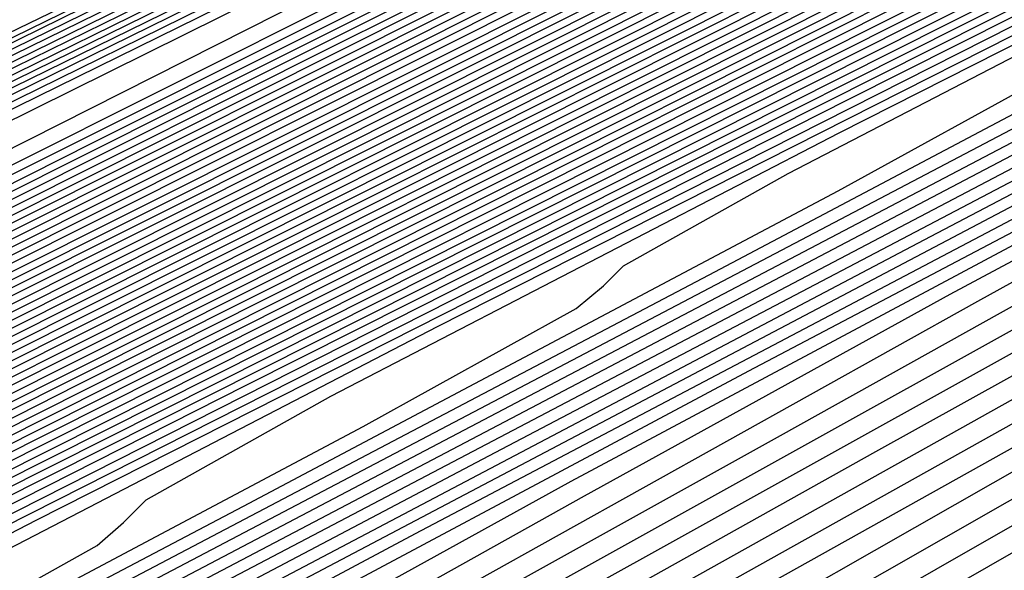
# Model space of a CAD drawing. Extents: x 3249832 to 3255657, y 13789405 to 13793316.
# Tile 306 of 656: x 3254704.17 to 3254706.76, y 13790580.53 to 13790581.98. Entities that reach past the tile are written whole.
import ezdxf

# ---------------------------------------------------------------- set-up
doc = ezdxf.new("R2010")
doc.units = 0
doc.header["$LTSCALE"] = 100
doc.header["$MEASUREMENT"] = 0
for name, color, linetype in [('GRATIO_CON', 10, 'CONTINUOUS'), ('GRATIO_ICON', 7, 'CONTINUOUS'), ('TARGETS_EAST', 7, 'CONTINUOUS')]:
    doc.layers.add(name, color=color, linetype=linetype)

# ---------------------------------------------------------------- blocks, each defined once
blk = doc.blocks.new('Gratio_032316_contours')
at = {"layer": 'GRATIO_CON', "color": 5, "linetype": 'Continuous', "flags": 128}
for points in [[(3254645.4599, 13790553.036), (3254663.069, 13790561.7623), (3254683.7862, 13790571.9554), (3254701.3959, 13790580.5965), (3254711.2365, 13790585.4241), (3254714.8618, 13790587.205), (3254715.3792, 13790587.4629), (3254715.3785, 13790587.4674), (3254715.3782, 13790587.4709), (3254715.379, 13790587.4719), (3254715.9133, 13790587.7279), (3254719.64, 13790589.5343), (3254729.7495, 13790594.4457), (3254747.8375, 13790603.2357), (3254769.1201, 13790613.5531), (3254787.2186, 13790622.2657)], [(3254649.9599, 13790555.2348), (3254666.4373, 13790563.4004), (3254685.823, 13790572.9383), (3254702.301, 13790581.0241), (3254711.5092, 13790585.5415), (3254714.9015, 13790587.208), (3254715.3856, 13790587.4496), (3254715.3848, 13790587.4542), (3254715.3844, 13790587.458), (3254715.3852, 13790587.4591), (3254715.9013, 13790587.7061), (3254719.4996, 13790589.4499), (3254729.2606, 13790594.1916), (3254746.7248, 13790602.6782), (3254767.2733, 13790612.6396), (3254784.7474, 13790621.0516)], [(3254645.8078, 13790553.0477), (3254654.4599, 13790557.4337), (3254669.8056, 13790565.0385), (3254687.8597, 13790573.9222), (3254703.2055, 13790581.4548), (3254711.7805, 13790585.6657), (3254714.9395, 13790587.2206), (3254715.3915, 13790587.4448), (3254715.8892, 13790587.6839), (3254719.3592, 13790589.3654), (3254728.7717, 13790593.9374), (3254745.612, 13790602.1206), (3254765.4264, 13790611.7261), (3254782.2763, 13790619.8376)], [(3254650.9146, 13790555.5543), (3254658.9599, 13790559.6325), (3254673.1739, 13790566.6765), (3254689.8966, 13790574.9051), (3254704.1107, 13790581.8824), (3254712.0533, 13790585.783), (3254714.9794, 13790587.2235), (3254715.3982, 13790587.4313), (3254715.8776, 13790587.6614), (3254719.2191, 13790589.2805), (3254728.2829, 13790593.683), (3254744.4993, 13790601.563), (3254763.5796, 13790610.8126), (3254779.8051, 13790618.6235)], [(3254649.0895, 13790554.2614), (3254654.3182, 13790556.9458), (3254657.5919, 13790558.6919), (3254661.1283, 13790560.5677), (3254667.9599, 13790564.0302), (3254679.9106, 13790569.9526), (3254693.9704, 13790576.8709), (3254705.921, 13790582.737), (3254712.5988, 13790586.0165), (3254715.0585, 13790587.2285), (3254715.4093, 13790587.4057), (3254715.4091, 13790587.4086), (3254715.4097, 13790587.4091), (3254715.4114, 13790587.4072), (3254715.8544, 13790587.617), (3254718.939, 13790589.1106), (3254727.3053, 13790593.1741), (3254742.2739, 13790600.4477), (3254759.8859, 13790608.9855), (3254774.8628, 13790616.1954)], [(3254652.9316, 13790556.1611), (3254659.0279, 13790559.2737), (3254662.7531, 13790561.2358), (3254666.2352, 13790563.0744), (3254672.4599, 13790566.2291), (3254683.2789, 13790571.5906), (3254696.0073, 13790577.8537), (3254706.8262, 13790583.1644), (3254712.8717, 13790586.1333), (3254715.0984, 13790587.2306), (3254715.416, 13790587.3911), (3254715.416, 13790587.3939), (3254715.4167, 13790587.3946), (3254715.4184, 13790587.393), (3254715.843, 13790587.5942), (3254718.799, 13790589.0255), (3254726.8166, 13790592.9197), (3254741.1612, 13790599.8901), (3254758.039, 13790608.072), (3254772.3917, 13790614.9813)], [(3254648.5889, 13790553.912), (3254656.7738, 13790558.0608), (3254663.7375, 13790561.6017), (3254667.9142, 13790563.7796), (3254671.342, 13790565.581), (3254676.9599, 13790568.4279), (3254686.6472, 13790573.2286), (3254698.0442, 13790578.8366), (3254707.7315, 13790583.5918), (3254713.1445, 13790586.2502), (3254715.1383, 13790587.2327), (3254715.4228, 13790587.3765), (3254715.4229, 13790587.3793), (3254715.4236, 13790587.3802), (3254715.4253, 13790587.3788), (3254715.8315, 13790587.5713), (3254718.659, 13790588.9404), (3254726.3278, 13790592.6653), (3254740.0485, 13790599.3324), (3254756.1922, 13790607.1585), (3254769.9205, 13790613.7673), (3254777.6832, 13790617.4194)], [(3254651.4104, 13790555.3035), (3254660.616, 13790559.9605), (3254668.4472, 13790563.9297), (3254673.0754, 13790566.3235), (3254676.4489, 13790568.0877), (3254681.4599, 13790570.6267), (3254690.0155, 13790574.8666), (3254700.0811, 13790579.8195), (3254708.6367, 13790584.0191), (3254713.4173, 13790586.367), (3254715.1783, 13790587.2348), (3254715.4296, 13790587.362), (3254715.4297, 13790587.3647), (3254715.4306, 13790587.3657), (3254715.4323, 13790587.3646), (3254715.8201, 13790587.5485), (3254718.5189, 13790588.8554), (3254725.8391, 13790592.4108), (3254738.9357, 13790598.7748), (3254754.3453, 13790606.2449), (3254767.4494, 13790612.5532), (3254774.8722, 13790616.0455)], [(3254647.5106, 13790553.2224), (3254657.0534, 13790558.0863), (3254668.3003, 13790563.7598), (3254677.8665, 13790568.5857), (3254683.3978, 13790571.4112), (3254686.6626, 13790573.101), (3254690.46, 13790575.0244), (3254696.7522, 13790578.1426), (3254704.1549, 13790581.7852), (3254710.4471, 13790584.8739), (3254713.963, 13790586.6006), (3254715.2582, 13790587.2389), (3254715.4431, 13790587.3328), (3254715.4435, 13790587.3354), (3254715.4445, 13790587.3367), (3254715.4462, 13790587.3361), (3254715.7971, 13790587.5028), (3254718.2389, 13790588.6852), (3254724.8615, 13790591.9019), (3254736.7103, 13790597.6595), (3254750.6516, 13790604.4179), (3254762.5071, 13790610.1251), (3254769.2501, 13790613.2977), (3254772.4608, 13790614.7267)], [(3254691.7695, 13790575.6077), (3254694.96, 13790577.2233), (3254700.1205, 13790579.7806), (3254706.1918, 13790582.7681), (3254711.3523, 13790585.3012), (3254714.2359, 13790586.7174), (3254715.2981, 13790587.241), (3254715.4499, 13790587.3183), (3254715.4504, 13790587.3208), (3254715.4515, 13790587.3223), (3254715.4532, 13790587.3219), (3254715.7857, 13790587.4799), (3254718.0989, 13790588.6002), (3254724.3728, 13790591.6475), (3254735.5976, 13790597.1019), (3254748.8048, 13790603.5044), (3254760.036, 13790608.911), (3254766.439, 13790611.9238), (3254769.587, 13790613.3281), (3254772.1591, 13790614.4553)], [(3254687.2858, 13790573.2417), (3254693.7202, 13790576.4989), (3254696.8763, 13790578.1144), (3254699.46, 13790579.4221), (3254703.4888, 13790581.4187), (3254708.2287, 13790583.751), (3254712.2575, 13790585.7286), (3254714.5087, 13790586.8342), (3254715.338, 13790587.2431), (3254715.4567, 13790587.3037), (3254715.4573, 13790587.3062), (3254715.4584, 13790587.3078), (3254715.4602, 13790587.3077), (3254715.7742, 13790587.4571), (3254717.9589, 13790588.5151), (3254723.884, 13790591.393), (3254734.4849, 13790596.5443), (3254746.9579, 13790602.5908), (3254757.5648, 13790607.6969), (3254763.628, 13790610.5499), (3254766.7132, 13790611.9296), (3254769.4468, 13790613.139), (3254773.8018, 13790615.1582)], [(3254691.9954, 13790575.5697), (3254698.8813, 13790579.0427), (3254701.9832, 13790580.621), (3254703.96, 13790581.621), (3254706.8571, 13790583.0567), (3254710.2655, 13790584.7338), (3254713.1627, 13790586.1559), (3254714.7816, 13790586.951), (3254715.378, 13790587.2452), (3254715.4634, 13790587.2891), (3254715.4641, 13790587.2915), (3254715.4654, 13790587.2933), (3254715.4671, 13790587.2935), (3254715.7628, 13790587.4342), (3254717.8189, 13790588.43), (3254723.3953, 13790591.1386), (3254733.3722, 13790595.9866), (3254745.1111, 13790601.6773), (3254755.0937, 13790606.4829), (3254760.817, 13790609.176), (3254763.8393, 13790610.531), (3254766.7345, 13790611.8227), (3254771.4153, 13790614)], [(3254687.5111, 13790573.2582), (3254701.4147, 13790580.2257), (3254709.2037, 13790584.1304), (3254712.1969, 13790585.6344), (3254712.96, 13790586.0188), (3254713.5937, 13790586.3332), (3254714.3394, 13790586.7008), (3254714.9737, 13790587.0132), (3254715.3288, 13790587.1891), (3254715.4606, 13790587.2552), (3254715.4811, 13790587.2651), (3254715.7399, 13790587.3885), (3254717.5388, 13790588.2599), (3254722.4177, 13790590.6297), (3254731.1468, 13790594.8713), (3254741.4174, 13790599.8502), (3254750.1514, 13790604.0547), (3254755.1949, 13790606.4282), (3254758.0917, 13790607.7338), (3254761.31, 13790609.19), (3254766.6422, 13790611.6836), (3254773.1773, 13790614.7751)], [(3254650.9017, 13790554.6653), (3254658.8371, 13790558.7771), (3254673.0892, 13790565.9887), (3254689.8746, 13790574.4203), (3254704.1484, 13790581.5711), (3254712.1263, 13790585.5666), (3254715.0665, 13790587.04), (3254715.4881, 13790587.251), (3254715.7284, 13790587.3657), (3254717.3988, 13790588.1749), (3254721.929, 13790590.3752), (3254730.0341, 13790594.3137), (3254739.5705, 13790598.9367), (3254747.6802, 13790602.8407), (3254752.3838, 13790605.0543), (3254755.2179, 13790606.3353), (3254758.5977, 13790607.8737), (3254764.2556, 13790610.5253), (3254771.1907, 13790613.8082)], [(3254652.1037, 13790555.2502), (3254659.8925, 13790559.2859), (3254673.8812, 13790566.3638), (3254690.3563, 13790574.639), (3254704.3657, 13790581.6567), (3254712.195, 13790585.5772), (3254715.0794, 13790587.0229), (3254715.4916, 13790587.2315), (3254715.4923, 13790587.2341), (3254715.4936, 13790587.2363), (3254715.4952, 13790587.2371), (3254715.717, 13790587.343), (3254717.2588, 13790588.0898), (3254721.4402, 13790590.1208), (3254728.9214, 13790593.7561), (3254737.7237, 13790598.0232), (3254745.2091, 13790601.6266), (3254749.5728, 13790603.6804), (3254752.344, 13790604.9367), (3254755.8855, 13790606.5574), (3254761.8691, 13790609.3671), (3254769.2041, 13790612.8413), (3254776.1088, 13790616.118)], [(3254650.5295, 13790554.2765), (3254653.3056, 13790555.8352), (3254660.9478, 13790559.7949), (3254674.6731, 13790566.7396), (3254690.838, 13790574.8591), (3254704.5835, 13790581.7451), (3254712.2651, 13790585.5926), (3254715.0949, 13790587.012), (3254715.4992, 13790587.2173), (3254715.4997, 13790587.2202), (3254715.5008, 13790587.2224), (3254715.5022, 13790587.2231), (3254715.7056, 13790587.3202), (3254717.1188, 13790588.0047), (3254720.9515, 13790589.8664), (3254727.8087, 13790593.1984), (3254735.8769, 13790597.1097), (3254742.7379, 13790600.4126), (3254746.7617, 13790602.3065), (3254749.4702, 13790603.5381), (3254753.1732, 13790605.2411), (3254759.4825, 13790608.2089), (3254767.2174, 13790611.8744), (3254774.4989, 13790615.3301)], [(3254653.0399, 13790555.5064), (3254655.7096, 13790557.0052), (3254663.0585, 13790560.8129), (3254676.257, 13790567.4911), (3254691.8012, 13790575.2992), (3254705.0188, 13790581.9215), (3254712.405, 13790585.6223), (3254715.1255, 13790586.9884), (3254715.5137, 13790587.187), (3254715.5139, 13790587.1907), (3254715.5149, 13790587.1935), (3254715.5162, 13790587.1948), (3254715.6827, 13790587.2745), (3254716.8387, 13790587.8346), (3254719.9739, 13790589.3575), (3254725.5832, 13790592.0832), (3254732.1832, 13790595.2826), (3254737.7956, 13790597.9844), (3254741.1396, 13790599.5586), (3254743.7225, 13790600.741), (3254747.7487, 13790602.6085), (3254754.7095, 13790605.8925), (3254763.2441, 13790609.9406), (3254771.2789, 13790613.7544)], [(3254692.2829, 13790575.5193), (3254705.2366, 13790582.0098), (3254712.4751, 13790585.6374), (3254715.1409, 13790586.9771), (3254715.5211, 13790587.1724), (3254715.5211, 13790587.1764), (3254715.522, 13790587.1793), (3254715.5233, 13790587.1807), (3254715.6712, 13790587.2517), (3254716.6987, 13790587.7496), (3254719.4852, 13790589.103), (3254724.4705, 13790591.5255), (3254730.3363, 13790594.3691), (3254735.3245, 13790596.7704), (3254738.3286, 13790598.1847), (3254740.8487, 13790599.3424), (3254745.0364, 13790601.2922), (3254752.3229, 13790604.7343), (3254761.2575, 13790608.9736), (3254769.6689, 13790612.9665), (3254775.8378, 13790615.8811)], [(3254677.8408, 13790568.2426), (3254692.7645, 13790575.7394), (3254705.4543, 13790582.0981), (3254712.5451, 13790585.6526), (3254715.1564, 13790586.9658), (3254715.5285, 13790587.1578), (3254715.5284, 13790587.1621), (3254715.5291, 13790587.1652), (3254715.5303, 13790587.1667), (3254715.6598, 13790587.2289), (3254716.5587, 13790587.6645), (3254718.9964, 13790588.8486), (3254723.3578, 13790590.9679), (3254728.4895, 13790593.4556), (3254732.8533, 13790595.5563), (3254735.5176, 13790596.8108), (3254737.9749, 13790597.9438), (3254742.3242, 13790599.9759), (3254749.9364, 13790603.5761), (3254759.2708, 13790608.0067), (3254768.0589, 13790612.1786), (3254774.5039, 13790615.224)], [(3254678.6327, 13790568.6184), (3254693.2462, 13790575.9595), (3254705.672, 13790582.1864), (3254712.6152, 13790585.6677), (3254715.1718, 13790586.9544), (3254715.5359, 13790587.1432), (3254715.5356, 13790587.1479), (3254715.5363, 13790587.151), (3254715.5373, 13790587.1526), (3254715.6484, 13790587.2061), (3254716.4187, 13790587.5794), (3254718.5077, 13790588.5941), (3254722.2451, 13790590.4102), (3254726.6426, 13790592.542), (3254730.3822, 13790594.3422), (3254732.7065, 13790595.4369), (3254735.101, 13790596.5452), (3254739.6119, 13790598.6596), (3254747.5498, 13790602.4179), (3254757.2842, 13790607.0398), (3254766.4489, 13790611.3907), (3254773.17, 13790614.5669)], [(3254680.2165, 13790569.3699), (3254694.2095, 13790576.3997), (3254706.1075, 13790582.363), (3254712.7553, 13790585.698), (3254715.2027, 13790586.9318), (3254715.5507, 13790587.114), (3254715.5501, 13790587.1193), (3254715.5505, 13790587.1228), (3254715.5514, 13790587.1245), (3254715.6255, 13790587.1605), (3254716.1386, 13790587.4093), (3254717.5302, 13790588.0852), (3254720.0197, 13790589.295), (3254722.9489, 13790590.715), (3254725.4399, 13790591.9141), (3254727.0844, 13790592.6891), (3254729.3534, 13790593.7481), (3254734.1874, 13790596.027), (3254742.7767, 13790600.1014), (3254753.3109, 13790605.106), (3254763.2289, 13790609.8149), (3254770.5022, 13790613.2526), (3254775.2309, 13790615.445)], [(3254681.0084, 13790569.7457), (3254694.6911, 13790576.6198), (3254706.3252, 13790582.4514), (3254712.8253, 13790585.7131), (3254715.2181, 13790586.9205), (3254715.5581, 13790587.0994), (3254715.5573, 13790587.105), (3254715.5577, 13790587.1086), (3254715.5585, 13790587.1105), (3254715.614, 13790587.1377), (3254715.9986, 13790587.3243), (3254717.0414, 13790587.8308), (3254718.907, 13790588.7373), (3254721.1021, 13790589.8014), (3254722.9687, 13790590.7), (3254724.2734, 13790591.3152), (3254726.4795, 13790592.3495), (3254731.4751, 13790594.7106), (3254740.3902, 13790598.9432), (3254751.3242, 13790604.1391), (3254761.6189, 13790609.027), (3254769.1683, 13790612.5955), (3254774.0756, 13790614.8726)], [(3254681.8003, 13790570.1215), (3254695.1728, 13790576.8399), (3254706.5429, 13790582.5397), (3254712.8954, 13790585.7283), (3254715.2336, 13790586.9092), (3254715.5655, 13790587.0848), (3254715.5646, 13790587.0908), (3254715.5648, 13790587.0945), (3254715.5655, 13790587.0964), (3254715.6026, 13790587.1149), (3254715.8586, 13790587.2392), (3254716.5526, 13790587.5763), (3254717.7943, 13790588.1797), (3254719.2552, 13790588.8879), (3254720.4976, 13790589.486), (3254721.4623, 13790589.9413), (3254723.6057, 13790590.9509), (3254728.7628, 13790593.3943), (3254738.0036, 13790597.785), (3254749.3376, 13790603.1722), (3254760.0089, 13790608.2391), (3254767.8344, 13790611.9384), (3254772.9202, 13790614.3002)], [(3254682.5923, 13790570.4972), (3254695.6546, 13790577.0593), (3254706.7614, 13790582.6258), (3254712.967, 13790585.7384), (3254715.2513, 13790586.8898), (3254715.5753, 13790587.0598), (3254715.5732, 13790587.0655), (3254715.5718, 13790587.0702), (3254715.5712, 13790587.0742), (3254715.5713, 13790587.0777), (3254715.5719, 13790587.0805), (3254715.5725, 13790587.0824), (3254715.5912, 13790587.0921), (3254715.7186, 13790587.1542), (3254716.0639, 13790587.3219), (3254716.6816, 13790587.6221), (3254717.4084, 13790587.9744), (3254718.0264, 13790588.2719), (3254718.6513, 13790588.5674), (3254720.7319, 13790589.5523), (3254726.0506, 13790592.078), (3254735.6171, 13790596.6268), (3254747.3509, 13790602.2053)], [(3254684.1761, 13790571.2487), (3254696.618, 13790577.4994), (3254707.1969, 13790582.802), (3254713.1074, 13790585.7679), (3254715.2826, 13790586.8659), (3254715.5906, 13790587.0293), (3254715.5881, 13790587.0358), (3254715.5865, 13790587.0411), (3254715.5857, 13790587.0455), (3254715.5857, 13790587.0491), (3254715.5862, 13790587.0517), (3254715.5868, 13790587.0533), (3254715.8668, 13790587.1867), (3254717.823, 13790588.1171), (3254723.1317, 13790590.6428), (3254732.719, 13790595.2041), (3254744.5101, 13790600.8106), (3254755.6802, 13790606.114), (3254763.9812, 13790610.0377), (3254769.4727, 13790612.5918), (3254772.7913, 13790614.058)], [(3254684.968, 13790571.6245), (3254697.0997, 13790577.7194), (3254707.4147, 13790582.8902), (3254713.1775, 13790585.7827), (3254715.2982, 13790586.854), (3254715.5983, 13790587.014), (3254715.5956, 13790587.0209), (3254715.5938, 13790587.0266), (3254715.5929, 13790587.0311), (3254715.5928, 13790587.0347), (3254715.5933, 13790587.0371), (3254715.5941, 13790587.0382), (3254715.8655, 13790587.1668), (3254717.7598, 13790588.067), (3254722.9002, 13790590.5119), (3254732.1888, 13790594.9308), (3254743.6448, 13790600.3775), (3254754.5666, 13790605.5623), (3254762.7944, 13790609.4506), (3254768.3357, 13790612.0281), (3254771.74, 13790613.536)], [(3254685.7599, 13790572.0002), (3254697.5813, 13790577.9395), (3254707.6325, 13790582.9783), (3254713.2477, 13790585.7974), (3254715.3139, 13790586.8421), (3254715.6059, 13790586.9987), (3254715.6031, 13790587.0061), (3254715.6012, 13790587.0121), (3254715.6002, 13790587.0168), (3254715.6, 13790587.0202), (3254715.6005, 13790587.0224), (3254715.6014, 13790587.0231), (3254715.8641, 13790587.1469), (3254717.6967, 13790588.0169), (3254722.6687, 13790590.3811), (3254731.6586, 13790594.6574), (3254742.7795, 13790599.9444), (3254753.4529, 13790605.0106), (3254761.6075, 13790608.8634), (3254767.1987, 13790611.4645), (3254770.6888, 13790613.014), (3254772.5688, 13790613.737)], [(3254686.5518, 13790572.376), (3254698.063, 13790578.1595), (3254707.8503, 13790583.0665), (3254713.3179, 13790585.8122), (3254715.3295, 13790586.8301), (3254715.6136, 13790586.9834), (3254715.6106, 13790586.9912), (3254715.6085, 13790586.9975), (3254715.6074, 13790587.0024), (3254715.6072, 13790587.0058), (3254715.6076, 13790587.0078), (3254715.6086, 13790587.008), (3254715.8627, 13790587.127), (3254717.6335, 13790587.9669), (3254722.4373, 13790590.2503), (3254731.1285, 13790594.3841), (3254741.9141, 13790599.5112), (3254752.3392, 13790604.4589), (3254760.4207, 13790608.2763), (3254766.0618, 13790610.9008), (3254769.6376, 13790612.4919), (3254771.5699, 13790613.2422)], [(3254688.1357, 13790573.1275), (3254699.0263, 13790578.5996), (3254708.2858, 13790583.2427), (3254713.4583, 13790585.8417), (3254715.3608, 13790586.8063), (3254715.6289, 13790586.9528), (3254715.6255, 13790586.9616), (3254715.6232, 13790586.9685), (3254715.6219, 13790586.9736), (3254715.6215, 13790586.977), (3254715.6219, 13790586.9785), (3254715.6231, 13790586.9779), (3254715.86, 13790587.0872), (3254717.5072, 13790587.8667), (3254721.9744, 13790589.9887), (3254730.0682, 13790593.8374), (3254740.1834, 13790598.645), (3254750.1119, 13790603.3555)], [(3254688.9276, 13790573.5033), (3254699.508, 13790578.8196), (3254708.5036, 13790583.3309), (3254713.5284, 13790585.8564), (3254715.3764, 13790586.7943), (3254715.6366, 13790586.9375), (3254715.633, 13790586.9467), (3254715.6306, 13790586.954), (3254715.6292, 13790586.9593), (3254715.6287, 13790586.9626), (3254715.6291, 13790586.9638), (3254715.6304, 13790586.9628), (3254715.8586, 13790587.0673), (3254717.444, 13790587.8166), (3254721.7429, 13790589.8578), (3254729.538, 13790593.5641), (3254739.3181, 13790598.2119), (3254748.9983, 13790602.8038)], [(3254689.7195, 13790573.8791), (3254699.9897, 13790579.0397), (3254708.7214, 13790583.419), (3254713.5986, 13790585.8712), (3254715.392, 13790586.7824), (3254715.6442, 13790586.9223), (3254715.6405, 13790586.9319), (3254715.638, 13790586.9394), (3254715.6364, 13790586.9449), (3254715.6358, 13790586.9482), (3254715.6363, 13790586.9492), (3254715.6377, 13790586.9477), (3254715.8573, 13790587.0474), (3254717.3809, 13790587.7665), (3254721.5114, 13790589.727), (3254729.0078, 13790593.2907), (3254738.4527, 13790597.7787), (3254747.8846, 13790602.2521)], [(3254690.5114, 13790574.2548), (3254700.4713, 13790579.2597), (3254708.9392, 13790583.5072), (3254713.6688, 13790585.8859), (3254715.4077, 13790586.7705), (3254715.6519, 13790586.907), (3254715.648, 13790586.917), (3254715.6453, 13790586.9249), (3254715.6437, 13790586.9305), (3254715.643, 13790586.9338), (3254715.6434, 13790586.9345), (3254715.6449, 13790586.9327), (3254715.8559, 13790587.0275), (3254717.3177, 13790587.7164), (3254721.28, 13790589.5962), (3254728.4777, 13790593.0174), (3254737.5874, 13790597.3456), (3254746.7709, 13790601.7004)], [(3254692.0952, 13790575.0064), (3254701.4347, 13790579.6998), (3254709.3748, 13790583.6834), (3254713.8091, 13790585.9154), (3254715.439, 13790586.7467), (3254715.6673, 13790586.8766), (3254715.6632, 13790586.8877), (3254715.661, 13790586.8953), (3254715.6608, 13790586.8982), (3254715.8536, 13790586.9865), (3254717.1914, 13790587.6161), (3254720.817, 13790589.3346), (3254727.4174, 13790592.4707), (3254735.8567, 13790596.4794), (3254744.5436, 13790600.597), (3254752.1128, 13790604.1664)], [(3254685.2199, 13790571.5024), (3254692.8871, 13790575.3821), (3254701.9163, 13790579.9198), (3254709.5925, 13790583.7716), (3254713.8793, 13790585.9301), (3254715.4546, 13790586.7347), (3254715.6749, 13790586.8612), (3254715.6706, 13790586.8725), (3254715.6682, 13790586.8802), (3254715.6682, 13790586.8829), (3254715.8522, 13790586.9665), (3254717.1283, 13790587.566), (3254720.5856, 13790589.2037), (3254726.8872, 13790592.1973), (3254734.9913, 13790596.0463), (3254743.4299, 13790600.0453), (3254750.9259, 13790603.5792)], [(3254686.2753, 13790572.0114), (3254693.679, 13790575.7579), (3254702.398, 13790580.1398), (3254709.8103, 13790583.8597), (3254713.9495, 13790585.9449), (3254715.4703, 13790586.7228), (3254715.6826, 13790586.8457), (3254715.6781, 13790586.8572), (3254715.6757, 13790586.8649), (3254715.6756, 13790586.8673), (3254715.851, 13790586.9463), (3254717.0652, 13790587.5158), (3254720.3542, 13790589.0728), (3254726.3571, 13790591.924), (3254734.126, 13790595.6131), (3254742.3163, 13790599.4936), (3254749.7391, 13790602.9921)], [(3254687.3306, 13790572.5204), (3254694.471, 13790576.1337), (3254702.8797, 13790580.3599), (3254710.0281, 13790583.9478), (3254714.0197, 13790585.9596), (3254715.486, 13790586.7106), (3254715.6904, 13790586.8298), (3254715.6861, 13790586.841), (3254715.6838, 13790586.8481), (3254715.6839, 13790586.8501), (3254715.8505, 13790586.9246), (3254717.0026, 13790587.4646), (3254720.1229, 13790588.9415), (3254725.827, 13790591.6505), (3254733.2607, 13790595.18), (3254741.2026, 13790598.9419), (3254748.5522, 13790602.4049)], [(3254689.4412, 13790573.5385), (3254696.0548, 13790576.8852), (3254703.843, 13790580.8), (3254710.4637, 13790584.1241), (3254714.1601, 13790585.9891), (3254715.5173, 13790586.6864), (3254715.7061, 13790586.798), (3254715.7019, 13790586.8086), (3254715.7, 13790586.8146), (3254715.7004, 13790586.8156), (3254715.8494, 13790586.8813), (3254716.8773, 13790587.3622), (3254719.6605, 13790588.6789), (3254724.7668, 13790591.1035), (3254731.53, 13790594.3137), (3254738.9753, 13790597.8385), (3254746.1785, 13790601.2307)], [(3254690.4965, 13790574.0475), (3254696.8467, 13790577.2609), (3254704.3247, 13790581.02), (3254710.6814, 13790584.2123), (3254714.2303, 13790586.0038), (3254715.533, 13790586.6743), (3254715.714, 13790586.7821), (3254715.7099, 13790586.7923), (3254715.7081, 13790586.7978), (3254715.7087, 13790586.7983), (3254715.8489, 13790586.8596), (3254716.8147, 13790587.311), (3254719.4293, 13790588.5476), (3254724.2367, 13790590.83), (3254730.6646, 13790593.8806), (3254737.8616, 13790597.2868), (3254744.9917, 13790600.6435)], [(3254691.5518, 13790574.5565), (3254697.6386, 13790577.6367), (3254704.8063, 13790581.24), (3254710.8992, 13790584.3004), (3254714.3004, 13790586.0185), (3254715.5487, 13790586.6622), (3254715.7218, 13790586.7662), (3254715.7178, 13790586.7761), (3254715.7162, 13790586.781), (3254715.7169, 13790586.7811), (3254715.8483, 13790586.838), (3254716.752, 13790587.2598), (3254719.198, 13790588.4163), (3254723.7066, 13790590.5565), (3254729.7993, 13790593.4474), (3254736.7479, 13790596.7351), (3254743.8048, 13790600.0564), (3254750.1441, 13790603.0095)], [(3254692.6071, 13790575.0655), (3254698.4305, 13790578.0125), (3254705.288, 13790581.4601), (3254711.117, 13790584.3885), (3254714.3706, 13790586.0332), (3254715.5644, 13790586.6501), (3254715.7297, 13790586.7503), (3254715.7257, 13790586.7599), (3254715.7243, 13790586.7643), (3254715.7252, 13790586.7639), (3254715.8478, 13790586.8163), (3254716.6894, 13790587.2086), (3254718.9668, 13790588.2849), (3254723.1765, 13790590.283), (3254728.934, 13790593.0143), (3254735.6343, 13790596.1835), (3254742.618, 13790599.4693), (3254749.0072, 13790602.4459)], [(3254691.7685, 13790574.5555), (3254694.7177, 13790576.0836), (3254700.0143, 13790578.764), (3254706.2512, 13790581.9005), (3254711.5522, 13790584.5659), (3254714.5103, 13790586.065), (3254715.5954, 13790586.6284), (3254715.7466, 13790586.7184), (3254715.8482, 13790586.7698), (3254716.5643, 13790587.1058), (3254718.5044, 13790588.0223), (3254722.1163, 13790589.7361), (3254727.2033, 13790592.148), (3254733.407, 13790595.0801), (3254740.2443, 13790598.295), (3254746.7332, 13790601.3185)], [(3254691.9524, 13790574.5689), (3254692.9705, 13790575.1405), (3254695.773, 13790576.5926), (3254700.8063, 13790579.1398), (3254706.7329, 13790582.1204), (3254711.7701, 13790584.6536), (3254714.5808, 13790586.0787), (3254715.6116, 13790586.6148), (3254715.755, 13790586.7009), (3254715.8477, 13790586.748), (3254716.5017, 13790587.0546), (3254718.2731, 13790587.891), (3254721.5863, 13790589.4626), (3254726.338, 13790591.7148), (3254732.2933, 13790594.5284), (3254739.0575, 13790597.7078), (3254745.5962, 13790600.7549)], [(3254692.5832, 13790574.7153), (3254693.0422, 13790574.9924), (3254693.0886, 13790575.0656), (3254693.2076, 13790575.1838), (3254694.1724, 13790575.7255), (3254696.8283, 13790577.1016), (3254701.5982, 13790579.5155), (3254707.2147, 13790582.3403), (3254711.9881, 13790584.7413), (3254714.6513, 13790586.0925), (3254715.6277, 13790586.6012), (3254715.7634, 13790586.6833), (3254715.8472, 13790586.7262), (3254716.4391, 13790587.0034), (3254718.0419, 13790587.7597), (3254721.0562, 13790589.1891), (3254725.4726, 13790591.2817), (3254731.1796, 13790593.9767), (3254737.8706, 13790597.1207), (3254744.4593, 13790600.1912), (3254749.6643, 13790602.5732)], [(3254692.5223, 13790574.6256), (3254693.8324, 13790575.3348), (3254694.3015, 13790575.6152), (3254694.3504, 13790575.6871), (3254694.4629, 13790575.7987), (3254695.3744, 13790576.3105), (3254697.8837, 13790577.6106), (3254702.3901, 13790579.8913), (3254707.6964, 13790582.5602), (3254712.2061, 13790584.8288), (3254714.7221, 13790586.1058), (3254715.6444, 13790586.587), (3254715.7723, 13790586.665), (3254715.8471, 13790586.7039), (3254716.3767, 13790586.9518), (3254717.8108, 13790587.6282), (3254720.5261, 13790588.9155), (3254724.6073, 13790590.8486), (3254730.066, 13790593.425), (3254736.6838, 13790596.5336), (3254743.3223, 13790599.6276), (3254748.6131, 13790602.0511)], [(3254692.5199, 13790574.5458), (3254694.97, 13790575.8408), (3254696.3308, 13790576.574), (3254696.8201, 13790576.8609), (3254696.8741, 13790576.93), (3254696.9733, 13790577.0286), (3254697.7783, 13790577.4805), (3254699.9943, 13790578.6287), (3254703.9739, 13790580.6428), (3254708.66, 13790582.9997), (3254712.6425, 13790585.0035), (3254714.8643, 13790586.1316), (3254715.6786, 13790586.5571), (3254715.7913, 13790586.6268), (3254715.848, 13790586.6577), (3254716.2527, 13790586.8476), (3254717.3489, 13790587.3648), (3254719.4661, 13790588.3683), (3254722.8766, 13790589.9822), (3254727.8386, 13790592.3216), (3254734.3101, 13790595.3593), (3254741.0483, 13790598.5002), (3254746.5107, 13790601.007)], [(3254690.7614, 13790573.5823), (3254693.6995, 13790575.131), (3254696.1939, 13790576.4485), (3254697.5799, 13790577.1935), (3254698.0794, 13790577.4837), (3254698.1359, 13790577.5514), (3254698.2286, 13790577.6435), (3254698.9803, 13790578.0655), (3254701.0496, 13790579.1377), (3254704.7659, 13790581.0185), (3254709.1418, 13790583.2195), (3254712.8607, 13790585.0908), (3254714.9354, 13790586.1445), (3254715.6957, 13790586.5422), (3254715.8008, 13790586.6077), (3254715.8484, 13790586.6346), (3254716.1906, 13790586.7956), (3254717.1179, 13790587.2331), (3254718.9361, 13790588.0947), (3254722.0113, 13790589.5491), (3254726.725, 13790591.7699), (3254733.1232, 13790594.7722), (3254739.9114, 13790597.9366), (3254745.4594, 13790600.485)], [(3254691.8891, 13790574.1408), (3254694.879, 13790575.7162), (3254697.4178, 13790577.0561), (3254698.8291, 13790577.8131), (3254699.3387, 13790578.1066), (3254699.3977, 13790578.1728), (3254699.4838, 13790578.2584), (3254700.1822, 13790578.6505), (3254702.1049, 13790579.6467), (3254705.5578, 13790581.3942), (3254709.6236, 13790583.4393), (3254713.0789, 13790585.1781), (3254715.0065, 13790586.1574), (3254715.7128, 13790586.5273), (3254715.8103, 13790586.5886), (3254715.8489, 13790586.6115), (3254716.1286, 13790586.7435), (3254716.887, 13790587.1013), (3254718.4061, 13790587.8211), (3254721.146, 13790589.1159), (3254725.6113, 13790591.2182), (3254731.9364, 13790594.185)], [(3254700.739, 13790578.8733), (3254701.3842, 13790579.2355), (3254703.1602, 13790580.1557), (3254706.3497, 13790581.7699), (3254710.1054, 13790583.6589), (3254713.2973, 13790585.2645), (3254715.0779, 13790586.1684), (3254715.7302, 13790586.5099), (3254715.8195, 13790586.5677), (3254715.8167, 13790586.5744), (3254715.8158, 13790586.5773), (3254715.8161, 13790586.5776), (3254715.8482, 13790586.5908), (3254716.0664, 13790586.6917), (3254716.656, 13790586.9696), (3254717.8761, 13790587.5475), (3254720.2806, 13790588.6828), (3254724.4976, 13790590.6665), (3254730.7495, 13790593.5979)], [(3254701.0893, 13790578.8791), (3254702.5767, 13790579.6718), (3254703.1167, 13790579.9751), (3254703.1831, 13790580.0372), (3254703.2495, 13790580.1032), (3254703.7881, 13790580.4056), (3254705.2708, 13790581.1738), (3254707.9336, 13790582.5214), (3254711.069, 13790584.0984), (3254713.7337, 13790585.4389), (3254715.2203, 13790586.1935), (3254715.7648, 13790586.4786), (3254715.8393, 13790586.5272), (3254715.8369, 13790586.5335), (3254715.8358, 13790586.5368), (3254715.8357, 13790586.538), (3254715.8493, 13790586.5443), (3254715.9424, 13790586.5876), (3254716.1941, 13790586.7062), (3254716.816, 13790587.0003), (3254718.55, 13790587.8165), (3254722.2703, 13790589.5631), (3254728.3759, 13790592.4236)], [(3254699.5972, 13790578.0569), (3254702.3132, 13790579.4867), (3254703.8259, 13790580.2913), (3254704.376, 13790580.5979), (3254704.4449, 13790580.6586), (3254704.5048, 13790580.7181), (3254704.9901, 13790580.9906), (3254706.3261, 13790581.6828), (3254708.7255, 13790582.8971), (3254711.5508, 13790584.3181), (3254713.952, 13790585.526), (3254715.2915, 13790586.206), (3254715.7822, 13790586.463), (3254715.8492, 13790586.507), (3254715.8469, 13790586.513), (3254715.8458, 13790586.5165), (3254715.8455, 13790586.5183), (3254715.8498, 13790586.521), (3254715.8804, 13790586.5355), (3254715.9632, 13790586.5745), (3254716.286, 13790586.7267), (3254717.6847, 13790587.3833), (3254721.1566, 13790589.0114), (3254727.189, 13790591.8365)], [(3254700.7768, 13790578.6421), (3254703.5371, 13790580.0944), (3254705.0751, 13790580.9109), (3254705.6353, 13790581.2207), (3254705.7067, 13790581.2801), (3254705.76, 13790581.333), (3254706.1921, 13790581.5756), (3254707.3814, 13790582.1918), (3254709.5175, 13790583.2728), (3254712.0326, 13790584.5379), (3254714.1702, 13790585.6132), (3254715.3627, 13790586.2185), (3254715.7995, 13790586.4474), (3254715.8591, 13790586.4866), (3254715.8571, 13790586.4921), (3254715.8561, 13790586.4954), (3254715.8558, 13790586.4971), (3254716.0291, 13790586.5789), (3254717.2419, 13790587.147), (3254720.5334, 13790588.689), (3254726.4243, 13790591.447), (3254733.3619, 13790594.6822)], [(3254698.6556, 13790577.4919), (3254701.9564, 13790579.2273), (3254704.7609, 13790580.702), (3254706.3242, 13790581.5304), (3254706.8946, 13790581.8436), (3254706.9685, 13790581.9015), (3254707.0152, 13790581.9479), (3254707.394, 13790582.1606), (3254708.4368, 13790582.7009), (3254710.3094, 13790583.6486), (3254712.5144, 13790584.7576), (3254714.3884, 13790585.7003), (3254715.4339, 13790586.231), (3254715.8168, 13790586.4317), (3254715.8691, 13790586.4661), (3254715.8673, 13790586.4709), (3254715.8666, 13790586.4736), (3254715.8666, 13790586.4746), (3254716.0343, 13790586.5527), (3254717.205, 13790587.0999), (3254720.3813, 13790588.5869), (3254726.0653, 13790591.2475), (3254732.7589, 13790594.3687)], [(3254700.911, 13790578.6089), (3254704.3155, 13790580.3977), (3254707.2087, 13790581.9173), (3254708.8226, 13790582.7696), (3254709.4132, 13790583.0892), (3254709.4922, 13790583.1444), (3254709.5257, 13790583.1778), (3254709.798, 13790583.3306), (3254710.5474, 13790583.7189), (3254711.8932, 13790584.4001), (3254713.478, 13790585.1973), (3254714.8247, 13790585.8755), (3254715.5759, 13790586.2579), (3254715.8513, 13790586.4026), (3254715.8897, 13790586.4263), (3254716.0452, 13790586.4993), (3254717.1314, 13790587.0056), (3254720.077, 13790588.3828), (3254725.3472, 13790590.8485), (3254731.553, 13790593.7418)], [(3254699.1029, 13790577.6187), (3254702.0388, 13790579.1675), (3254705.495, 13790580.9829), (3254708.4325, 13790582.525), (3254710.0718, 13790583.3891), (3254710.6725, 13790583.7121), (3254710.754, 13790583.7659), (3254710.781, 13790583.7927), (3254710.9999, 13790583.9156), (3254711.6027, 13790584.2279), (3254712.6852, 13790584.7758), (3254713.9598, 13790585.417), (3254715.0429, 13790585.9625), (3254715.6472, 13790586.27), (3254715.8688, 13790586.3861), (3254715.9002, 13790586.4045), (3254716.0503, 13790586.4733), (3254717.0945, 13790586.9586), (3254719.9249, 13790588.2807), (3254724.9882, 13790590.649), (3254730.95, 13790593.4284)], [(3254700.1865, 13790578.1548), (3254703.1665, 13790579.726), (3254706.6746, 13790581.568), (3254709.6564, 13790583.1326), (3254711.321, 13790584.0087), (3254711.9318, 13790584.3349), (3254712.0158, 13790584.3873), (3254712.0362, 13790584.4076), (3254712.2019, 13790584.5006), (3254712.658, 13790584.7369), (3254713.4771, 13790585.1515), (3254714.4416, 13790585.6367), (3254715.2612, 13790586.0495), (3254715.7184, 13790586.2822), (3254715.8859, 13790586.3706), (3254715.9089, 13790586.3857), (3254715.9087, 13790586.3872), (3254715.9095, 13790586.3868), (3254715.9111, 13790586.3845), (3254716.0564, 13790586.4474), (3254717.0585, 13790586.9111), (3254719.7731, 13790588.1784), (3254724.6292, 13790590.4494), (3254730.3471, 13790593.1149)], [(3254701.2702, 13790578.6908), (3254704.2942, 13790580.2845), (3254707.8541, 13790582.1532), (3254710.8802, 13790583.7402), (3254712.5702, 13790584.6282), (3254713.1911, 13790584.9578), (3254713.2776, 13790585.0087), (3254713.2914, 13790585.0225), (3254713.4039, 13790585.0856), (3254713.7133, 13790585.246), (3254714.269, 13790585.5272), (3254714.9234, 13790585.8564), (3254715.4795, 13790586.1365), (3254715.7897, 13790586.2944), (3254715.9033, 13790586.3543), (3254715.9191, 13790586.3645), (3254715.9192, 13790586.3653), (3254715.9202, 13790586.3644), (3254715.9222, 13790586.3617), (3254716.0619, 13790586.421), (3254717.0218, 13790586.864), (3254719.6211, 13790588.0763), (3254724.2702, 13790590.2499), (3254729.7441, 13790592.8014)], [(3254691.0121, 13790572.8429), (3254693.6234, 13790574.3309), (3254696.5687, 13790575.9783), (3254699.0297, 13790577.3495), (3254700.4885, 13790578.1685), (3254701.6296, 13790578.7987), (3254703.4376, 13790579.763), (3254706.5497, 13790581.4016), (3254710.2132, 13790583.3237), (3254713.3279, 13790584.9557), (3254715.0692, 13790585.8682), (3254715.7163, 13790586.2075), (3254715.8239, 13790586.264), (3254715.8528, 13790586.2788), (3254715.887, 13790586.296), (3254715.9164, 13790586.3105), (3254715.9334, 13790586.3181), (3254715.9409, 13790586.3194), (3254715.9444, 13790586.3161), (3254716.0728, 13790586.3683), (3254716.9484, 13790586.7696), (3254719.317, 13790587.8721), (3254723.5521, 13790589.8509), (3254728.5382, 13790592.1745)], [(3254691.9191, 13790573.2857), (3254694.5673, 13790574.7946), (3254697.5541, 13790576.465), (3254700.05, 13790577.8549), (3254701.523, 13790578.6809), (3254702.6327, 13790579.2936), (3254704.3365, 13790580.2023), (3254707.26, 13790581.7415), (3254710.7015, 13790583.5471), (3254713.6273, 13790585.0804), (3254715.2623, 13790585.9375), (3254715.8645, 13790586.2537), (3254715.9507, 13790586.2992), (3254715.9513, 13790586.2989), (3254715.9528, 13790586.2973), (3254715.9556, 13790586.2932), (3254716.0783, 13790586.3419), (3254716.9117, 13790586.7225), (3254719.1649, 13790587.7699), (3254723.1931, 13790589.6514), (3254727.9352, 13790591.8611)], [(3254691.1289, 13790572.7074), (3254692.8262, 13790573.7285), (3254695.5111, 13790575.2584), (3254698.5396, 13790576.9517), (3254701.0703, 13790578.3603), (3254702.5566, 13790579.1927), (3254703.629, 13790579.7849), (3254705.2126, 13790580.6296), (3254707.9188, 13790582.0544), (3254711.1043, 13790583.7259), (3254713.8124, 13790585.1457), (3254715.3255, 13790585.9397), (3254715.8827, 13790586.2333), (3254715.9621, 13790586.2761), (3254715.9625, 13790586.2763), (3254715.9639, 13790586.2747), (3254715.9669, 13790586.2704), (3254716.0838, 13790586.3155), (3254716.875, 13790586.6753), (3254719.0129, 13790587.6678), (3254722.8341, 13790589.4518), (3254727.3323, 13790591.5476)], [(3254692.0127, 13790573.1362), (3254693.7333, 13790574.1713), (3254696.455, 13790575.7221), (3254699.525, 13790577.4384), (3254702.0906, 13790578.8657), (3254703.5901, 13790579.7046), (3254704.6253, 13790580.2762), (3254706.0887, 13790581.057), (3254708.5775, 13790582.3673), (3254711.5071, 13790583.9048), (3254713.9975, 13790585.2109), (3254715.3888, 13790585.942), (3254715.9008, 13790586.2129), (3254715.9735, 13790586.2531), (3254715.9737, 13790586.2537), (3254715.975, 13790586.2522), (3254715.9781, 13790586.2475), (3254716.0893, 13790586.2892), (3254716.8383, 13790586.6281), (3254718.8608, 13790587.5657), (3254722.4751, 13790589.2523), (3254726.7293, 13790591.2342), (3254730.3544, 13790592.9064)], [(3254692.5237, 13790573.0777), (3254692.8909, 13790573.3927), (3254693.7803, 13790573.994), (3254695.5475, 13790575.0569), (3254698.3428, 13790576.6495), (3254701.4959, 13790578.4118), (3254704.1312, 13790579.8766), (3254705.6573, 13790580.7284), (3254706.6179, 13790581.2589), (3254707.8409, 13790581.9116), (3254709.8949, 13790582.9932), (3254712.3127, 13790584.2624), (3254714.3677, 13790585.3414), (3254715.5154, 13790585.9462), (3254715.9384, 13790586.1699), (3254716.0007, 13790586.1996), (3254716.0998, 13790586.236), (3254716.7645, 13790586.534), (3254718.5565, 13790587.3616), (3254721.7569, 13790588.8533), (3254725.5234, 13790590.6072), (3254728.7326, 13790592.0876)], [(3254702.4813, 13790578.8985), (3254705.1516, 13790580.382), (3254706.6909, 13790581.2403), (3254707.6142, 13790581.7502), (3254708.717, 13790582.339), (3254710.5537, 13790583.3061), (3254712.7155, 13790584.4412), (3254714.5528, 13790585.4066), (3254715.5787, 13790585.9484), (3254715.9566, 13790586.1493), (3254716.0125, 13790586.176), (3254716.1056, 13790586.2094), (3254716.728, 13790586.4867), (3254718.4045, 13790587.2595), (3254721.3979, 13790588.6538), (3254724.9204, 13790590.2938), (3254727.9217, 13790591.6781)], [(3254700.2305, 13790577.577), (3254703.4667, 13790579.3852), (3254706.1719, 13790580.8874), (3254707.7245, 13790581.7521), (3254708.6106, 13790582.2416), (3254709.5931, 13790582.7663), (3254711.2124, 13790583.619), (3254713.1183, 13790584.6201), (3254714.7379, 13790585.4718), (3254715.642, 13790585.9507), (3254715.9748, 13790586.1288), (3254716.0242, 13790586.1525), (3254716.1114, 13790586.1827), (3254716.6914, 13790586.4394), (3254718.2526, 13790587.1573), (3254721.0389, 13790588.4543), (3254724.3174, 13790589.9803), (3254727.1107, 13790591.2687)], [(3254701.1744, 13790578.0407), (3254704.4521, 13790579.8719), (3254707.1922, 13790581.3929), (3254708.7581, 13790582.264), (3254709.6069, 13790582.7329), (3254710.4692, 13790583.1937), (3254711.8711, 13790583.9319), (3254713.5211, 13790584.7989), (3254714.923, 13790585.5371), (3254715.7052, 13790585.9529), (3254715.993, 13790586.1082), (3254716.0359, 13790586.1289), (3254716.1172, 13790586.156), (3254716.6549, 13790586.3921), (3254718.1006, 13790587.0552), (3254720.6799, 13790588.2547), (3254723.7145, 13790589.6669), (3254726.2998, 13790590.8593), (3254727.7982, 13790591.5265)], [(3254703.0621, 13790578.9681), (3254706.423, 13790580.8453), (3254709.2328, 13790582.4037), (3254710.8252, 13790583.2878), (3254711.5995, 13790583.7155), (3254712.2214, 13790584.0483), (3254713.1886, 13790584.5577), (3254714.3269, 13790585.1559), (3254715.2941, 13790585.6652), (3254715.8336, 13790585.9524), (3254716.0313, 13790586.0613), (3254716.0585, 13790586.0801), (3254716.0583, 13790586.0819), (3254716.0598, 13790586.0806), (3254716.0634, 13790586.0753), (3254716.133, 13790586.0953), (3254716.5847, 13790586.2924), (3254717.7979, 13790586.8485), (3254719.9623, 13790587.855), (3254722.5086, 13790589.0399), (3254724.678, 13790590.0404), (3254725.9429, 13790590.6036), (3254726.702, 13790590.9159), (3254727.5851, 13790591.2734)], [(3254704.006, 13790579.4318), (3254707.4084, 13790581.332), (3254710.2531, 13790582.9091), (3254711.8588, 13790583.7997)], [(3254701.8971, 13790578.1564), (3254704.9499, 13790579.8955), (3254708.3939, 13790581.8188), (3254711.2735, 13790583.4146), (3254712.8924, 13790584.3116)], [(3254702.8042, 13790578.5992), (3254705.8937, 13790580.3593), (3254709.3793, 13790582.3055), (3254712.2938, 13790583.92)], [(3254702.5906, 13790578.2673), (3254704.5244, 13790579.4329), (3254707.5692, 13790581.1695), (3254710.9985, 13790583.0851), (3254713.864, 13790584.673), (3254715.4593, 13790585.5568), (3254716.0468, 13790585.8839), (3254716.1309, 13790585.932), (3254716.1321, 13790585.9327), (3254716.1344, 13790585.9319), (3254716.1375, 13790585.929), (3254716.1744, 13790585.9394), (3254716.4098, 13790586.042), (3254717.0415, 13790586.3315), (3254718.1683, 13790586.8555), (3254719.4939, 13790587.4723), (3254720.6233, 13790587.9932), (3254721.3048, 13790588.2964), (3254721.8603, 13790588.5284), (3254722.7552, 13790588.9032), (3254724.306, 13790589.5652), (3254726.2341, 13790590.3812), (3254728.1119, 13790591.1491)], [(3254703.4238, 13790578.6682), (3254705.2606, 13790579.7813), (3254708.1271, 13790581.4199), (3254711.3447, 13790583.2193), (3254714.0292, 13790584.7085)], [(3254704.257, 13790579.0691), (3254705.9969, 13790580.1296), (3254708.685, 13790581.6704), (3254711.6908, 13790583.3536), (3254714.1943, 13790584.7444)]]:
    blk.add_lwpolyline(points, dxfattribs=at)
at = {"layer": 'GRATIO_ICON', "color": 7, "linetype": 'Continuous', "flags": 128}
for points in [[(3254652.4307, 13790556.1481), (3254656.0215, 13790558.061), (3254663.4599, 13790561.8314), (3254676.5423, 13790568.3146), (3254691.9335, 13790575.888), (3254705.0159, 13790582.3099), (3254712.3263, 13790585.9001), (3254715.0195, 13790587.2261), (3254715.4051, 13790587.4175), (3254715.8661, 13790587.6387), (3254719.079, 13790589.1955), (3254727.7941, 13790593.4286), (3254743.3866, 13790601.0054), (3254761.7327, 13790609.8991), (3254777.334, 13790617.4094)], [(3254645.557, 13790552.2637), (3254654.2319, 13790556.6949), (3254664.4581, 13790561.8601), (3254673.1568, 13790566.2577), (3254678.2366, 13790568.8673), (3254681.5558, 13790570.5944), (3254685.96, 13790572.8256), (3254693.3838, 13790576.5046), (3254702.118, 13790580.8023), (3254709.5419, 13790584.4465), (3254713.6902, 13790586.4838), (3254715.2182, 13790587.2369), (3254715.4363, 13790587.3474), (3254715.4366, 13790587.35), (3254715.4375, 13790587.3512), (3254715.4393, 13790587.3504), (3254715.8086, 13790587.5256), (3254718.3789, 13790588.7703), (3254725.3503, 13790592.1564), (3254737.823, 13790598.2172), (3254752.4985, 13790605.3314), (3254764.9782, 13790611.3391), (3254772.0611, 13790614.6716)], [(3254683.6689, 13790571.3585), (3254696.7051, 13790577.8977), (3254704.0425, 13790581.5866), (3254707.09, 13790583.1278), (3254708.46, 13790583.82), (3254710.2254, 13790584.695), (3254712.3024, 13790585.7173), (3254714.0678, 13790586.5839), (3254715.0544, 13790587.0684), (3254715.4179, 13790587.2476), (3254715.4702, 13790587.2747), (3254715.471, 13790587.2769), (3254715.4723, 13790587.2788), (3254715.4741, 13790587.2793), (3254715.7513, 13790587.4114), (3254717.6788, 13790588.345), (3254722.9065, 13790590.8841), (3254732.2595, 13790595.429), (3254743.2642, 13790600.7638), (3254752.6225, 13790605.2688)], [(3254651.7847, 13790554.8915), (3254654.5076, 13790556.4202), (3254662.0031, 13790560.3039), (3254675.4651, 13790567.1153), (3254691.3196, 13790575.0792), (3254704.8011, 13790581.8331), (3254712.335, 13790585.6071), (3254715.1101, 13790586.9997), (3254715.5062, 13790587.2016), (3254715.5066, 13790587.205), (3254715.5077, 13790587.2076), (3254715.5092, 13790587.2088), (3254715.6941, 13790587.2973), (3254716.9787, 13790587.9197), (3254720.4627, 13790589.6119), (3254726.696, 13790592.6408), (3254734.03, 13790596.1961), (3254740.2668, 13790599.1985), (3254743.9507, 13790600.9325), (3254746.5964, 13790602.1395), (3254750.4609, 13790603.9248), (3254757.096, 13790607.0507), (3254765.2308, 13790610.9075), (3254772.8889, 13790614.5422)], [(3254679.4246, 13790568.9942), (3254693.7278, 13790576.1796), (3254705.8897, 13790582.2747), (3254712.6852, 13790585.6828), (3254715.1872, 13790586.9431), (3254715.5433, 13790587.1286), (3254715.5429, 13790587.1336), (3254715.5434, 13790587.1369), (3254715.5444, 13790587.1386), (3254715.6369, 13790587.1833), (3254716.2787, 13790587.4944), (3254718.0189, 13790588.3397), (3254721.1324, 13790589.8526), (3254724.7958, 13790591.6285), (3254727.911, 13790593.1282), (3254729.8955, 13790594.063), (3254732.2272, 13790595.1466), (3254736.8996, 13790597.3433), (3254745.1633, 13790601.2597), (3254755.2975, 13790606.0729), (3254764.8389, 13790610.6028), (3254771.8361, 13790613.9098)], [(3254683.3842, 13790570.8729), (3254696.1363, 13790577.2794), (3254706.9791, 13790582.7139), (3254713.0372, 13790585.7532), (3254715.2669, 13790586.8778), (3254715.5829, 13790587.0446), (3254715.5806, 13790587.0506), (3254715.5791, 13790587.0557), (3254715.5784, 13790587.0599), (3254715.8668, 13790587.2007), (3254717.8851, 13790588.1638), (3254723.3626, 13790590.7721), (3254733.249, 13790595.477), (3254745.3755, 13790601.2437), (3254756.7939, 13790606.6657), (3254765.1681, 13790610.6249), (3254770.6097, 13790613.1555), (3254773.8425, 13790614.5801)], [(3254687.3437, 13790572.7518), (3254698.5447, 13790578.3795), (3254708.0681, 13790583.1546), (3254713.3881, 13790585.8269), (3254715.3451, 13790586.8182), (3254715.6212, 13790586.9681), (3254715.6181, 13790586.9764), (3254715.6159, 13790586.983), (3254715.6147, 13790586.988), (3254715.6143, 13790586.9914), (3254715.6148, 13790586.9931), (3254715.6159, 13790586.993), (3254715.8614, 13790587.1071), (3254717.5703, 13790587.9168), (3254722.2058, 13790590.1195), (3254730.5983, 13790594.1107), (3254741.0488, 13790599.0781), (3254751.2256, 13790603.9072), (3254759.2338, 13790607.6892), (3254764.9248, 13790610.3372), (3254768.5864, 13790611.9699), (3254770.5711, 13790612.7474), (3254771.4904, 13790612.9949)], [(3254691.3033, 13790574.6306), (3254700.953, 13790579.4797), (3254709.157, 13790583.5953), (3254713.739, 13790585.9006), (3254715.4233, 13790586.7586), (3254715.6595, 13790586.8917), (3254715.6555, 13790586.9022), (3254715.6527, 13790586.9104), (3254715.6509, 13790586.9161), (3254715.6502, 13790586.9194), (3254715.6506, 13790586.9199), (3254715.6522, 13790586.9176), (3254715.8545, 13790587.0076), (3254717.2545, 13790587.6664), (3254721.0485, 13790589.4654), (3254727.9475, 13790592.744), (3254736.722, 13790596.9125), (3254745.6573, 13790601.1487)], [(3254688.3859, 13790573.0294), (3254695.2629, 13790576.5094), (3254703.3613, 13790580.5799), (3254710.2459, 13790584.036), (3254714.0899, 13790585.9743), (3254715.5017, 13790586.6985), (3254715.6983, 13790586.8139), (3254715.694, 13790586.8248), (3254715.6919, 13790586.8313), (3254715.6921, 13790586.8328), (3254715.8499, 13790586.903), (3254716.9399, 13790587.4134), (3254719.8917, 13790588.8102), (3254725.2969, 13790591.377), (3254732.3953, 13790594.7468), (3254740.0889, 13790598.3902), (3254747.3654, 13790601.8178)], [(3254690.5665, 13790573.9705), (3254693.6624, 13790575.5746), (3254699.2224, 13790578.3883), (3254705.7695, 13790581.6806), (3254711.3343, 13790584.4782), (3254714.4398, 13790586.0512), (3254715.5792, 13790586.642), (3254715.7382, 13790586.736), (3254715.8487, 13790586.7915), (3254716.6269, 13790587.157), (3254718.7356, 13790588.1536), (3254722.6464, 13790590.0095), (3254728.0686, 13790592.5811), (3254734.5206, 13790595.6318), (3254741.4312, 13790598.8821), (3254747.8702, 13790601.8822)], [(3254691.3403, 13790573.9607), (3254693.7462, 13790575.2332), (3254695.0816, 13790575.9544), (3254695.5608, 13790576.2381), (3254695.6123, 13790576.3085), (3254695.7181, 13790576.4136), (3254696.5764, 13790576.8955), (3254698.939, 13790578.1197), (3254703.182, 13790580.267), (3254708.1782, 13790582.7799), (3254712.4243, 13790584.9162), (3254714.7932, 13790586.1187), (3254715.6615, 13790586.5721), (3254715.7818, 13790586.6459), (3254715.8476, 13790586.6808), (3254716.3147, 13790586.8997), (3254717.5799, 13790587.4965), (3254719.9961, 13790588.6419), (3254723.742, 13790590.4154), (3254728.9523, 13790592.8733), (3254735.4969, 13790595.9464), (3254742.1853, 13790599.0639), (3254747.5619, 13790601.5291)], [(3254701.3275, 13790579.0522), (3254701.8574, 13790579.3522), (3254701.9213, 13790579.4157), (3254701.9943, 13790579.4882), (3254702.5862, 13790579.8206), (3254704.2155, 13790580.6648), (3254707.1417, 13790582.1457), (3254710.5872, 13790583.8786), (3254713.5155, 13790585.3517), (3254715.1491, 13790586.181), (3254715.7475, 13790586.4943), (3254715.8294, 13790586.5475), (3254715.8268, 13790586.5539), (3254715.8258, 13790586.5571), (3254715.8259, 13790586.5578), (3254715.8488, 13790586.5675), (3254716.0044, 13790586.6397), (3254716.4251, 13790586.8379), (3254717.3461, 13790587.2739), (3254719.4153, 13790588.2496), (3254723.384, 13790590.1148), (3254729.5627, 13790593.0108)], [(3254699.7833, 13790578.0504), (3254703.1359, 13790579.8125), (3254705.9848, 13790581.3097), (3254707.5734, 13790582.15), (3254708.1539, 13790582.4664), (3254708.2303, 13790582.523), (3254708.2705, 13790582.5628), (3254708.596, 13790582.7456), (3254709.4921, 13790583.2099), (3254711.1013, 13790584.0243), (3254712.9962, 13790584.9773), (3254714.6066, 13790585.7875), (3254715.5051, 13790586.2435), (3254715.8341, 13790586.416), (3254715.8791, 13790586.4455), (3254715.8776, 13790586.4496), (3254715.877, 13790586.4518), (3254715.8774, 13790586.4522), (3254716.0395, 13790586.5265), (3254717.1682, 13790587.0528), (3254720.2291, 13790588.4848), (3254725.7062, 13790591.048), (3254732.1559, 13790594.0553)], [(3254702.3539, 13790579.2269), (3254705.422, 13790580.843), (3254709.0337, 13790582.7384), (3254712.1041, 13790584.3479), (3254713.8194, 13790585.2478), (3254714.4504, 13790585.5806), (3254714.5394, 13790585.6302), (3254714.5467, 13790585.6374), (3254714.6058, 13790585.6706), (3254714.7686, 13790585.755), (3254715.061, 13790585.9029), (3254715.4052, 13790586.0761), (3254715.6977, 13790586.2234), (3254715.8609, 13790586.3065), (3254715.9208, 13790586.338), (3254715.9293, 13790586.3432), (3254715.9297, 13790586.3434), (3254715.931, 13790586.3421), (3254715.9333, 13790586.3389), (3254716.0673, 13790586.3947), (3254716.9851, 13790586.8168), (3254719.469, 13790587.9742), (3254723.9112, 13790590.0504), (3254729.1411, 13790592.488)], [(3254692.019, 13790572.9713), (3254692.8965, 13790573.5651), (3254694.6404, 13790574.6141), (3254697.3989, 13790576.1858), (3254700.5104, 13790577.9251), (3254703.1109, 13790579.3712), (3254704.6237, 13790580.2165), (3254705.6216, 13790580.7676), (3254706.9648, 13790581.4843), (3254709.2362, 13790582.6803), (3254711.9099, 13790584.0836), (3254714.1826, 13790585.2761), (3254715.4522, 13790585.944), (3254715.9201, 13790586.1905), (3254715.989, 13790586.2232), (3254716.094, 13790586.2627), (3254716.801, 13790586.5812), (3254718.7085, 13790587.4638), (3254722.1159, 13790589.0529), (3254726.1263, 13790590.9207), (3254729.5435, 13790592.497)], [(3254702.1182, 13790578.5044), (3254705.4376, 13790580.3586), (3254708.2125, 13790581.8983), (3254709.7916, 13790582.7759), (3254710.6032, 13790583.2242), (3254711.3453, 13790583.621), (3254712.5299, 13790584.2448), (3254713.924, 13790584.9774), (3254715.1086, 13790585.6012), (3254715.7695, 13790585.9526), (3254716.0127, 13790586.0838), (3254716.0494, 13790586.1009), (3254716.1245, 13790586.1255), (3254716.6194, 13790586.3423), (3254717.949, 13790586.9519), (3254720.321, 13790588.0549), (3254723.1115, 13790589.3534), (3254725.4889, 13790590.4498), (3254726.8706, 13790591.0651), (3254727.6703, 13790591.3934)], [(3254703.7112, 13790579.042), (3254706.8376, 13790580.823), (3254710.3647, 13790582.7922), (3254713.3141, 13790584.4254)]]:
    blk.add_lwpolyline(points, dxfattribs=at)

msp = doc.modelspace()

# ---------------------------------------------------------------- linework, layer by layer
at = {"layer": 'TARGETS_EAST', "color": 1, "const_width": 2.5}
msp.add_lwpolyline([(3254706.2075, 13790587.8749, 1), (3254723.7075, 13790587.8749, 1)], format="xyb", close=True, dxfattribs=at)
at = {"layer": 'TARGETS_EAST', "color": 1}
msp.add_solid([(3254691.2359, 13790583.821), (3254693.9013, 13790577.7103), (3254710.9006, 13790588.7617)], dxfattribs=at)

# ---------------------------------------------------------------- block references
at = {"layer": 'TARGETS_EAST'}
msp.add_blockref('Gratio_032316_contours', (0, 0), dxfattribs=at)

doc.saveas('drawing.dxf')
